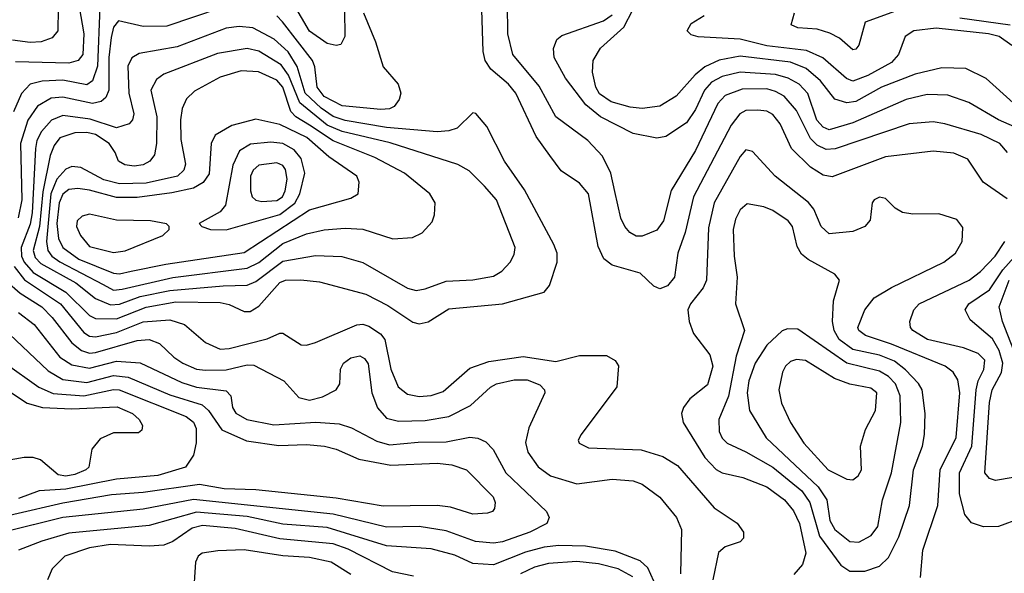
# Model space of a CAD drawing. Extents: x 997028 to 1115134, y 536408 to 618974.
# Tile 362 of 473: x 1050839 to 1054155, y 589617 to 591482. Entities that reach past the tile are written whole.
import ezdxf

# ---------------------------------------------------------------- set-up
doc = ezdxf.new("R2010")
doc.units = 0

msp = doc.modelspace()

# ---------------------------------------------------------------- linework, layer by layer
at = {"layer": '0CON10XD'}
for points in [[(1051932.7, 591515), (1051934.3, 591425.7), (1051921.1, 591398.9), (1051905, 591394.7), (1051875, 591401.4), (1051815, 591443.6), (1051735, 591583.1)], [(1051109.5, 591525), (1051101.1, 591325), (1051085, 591276.5), (1051065, 591262.8), (1050985, 591277.8), (1050914.6, 591275.4), (1050875, 591264.8), (1050845, 591233.9), (1050818.1, 591171.9)], [(1051039.2, 591525), (1051055.5, 591434.5), (1051052.5, 591365), (1051035.8, 591344.2), (1051005, 591336), (1050825, 591340.2)], [(1051515, 591520.7), (1051335, 591460.4), (1051255, 591459), (1051172.2, 591477.8), (1051155, 591456.4), (1051147.5, 591422.5), (1051139.8, 591355), (1051139.3, 591245), (1051130, 591220), (1051113.3, 591206.7), (1051085, 591199.4), (1050985, 591221.4), (1050945, 591217.6), (1050899.1, 591190.9), (1050866.9, 591143.1), (1050842, 591065), (1050846.8, 590875), (1050834.1, 590815)], [(1054165.5, 591035), (1054139.6, 591065), (1054076.7, 591095), (1053955, 591131), (1053915, 591138.2), (1053835, 591131.2), (1053585, 591046.8), (1053555, 591044.4), (1053525, 591059.8), (1053502.3, 591082.3), (1053455, 591176.4), (1053414.1, 591224.1), (1053385, 591240.7), (1053355, 591249), (1053272.3, 591247.7), (1053215, 591227.1), (1053190.1, 591199.9), (1053115, 591041.2), (1053033.5, 590906.5), (1053007.4, 590805), (1052985, 590772.9), (1052935, 590752.5), (1052915, 590753.2), (1052894.5, 590765), (1052876.9, 590785), (1052863.4, 590813.4), (1052843.3, 590903.3), (1052830.4, 590965), (1052802.4, 591022.4), (1052752.7, 591075), (1052644.7, 591155), (1052588.2, 591258.2), (1052500, 591365), (1052482.9, 591435), (1052481.6, 591535)], [(1053825.3, 591524.7), (1053686.7, 591473.3), (1053665, 591396.7), (1053655, 591382.5), (1053645, 591380.8), (1053600.4, 591420.4), (1053567.1, 591437.1), (1053525, 591450.6), (1053460, 591455), (1053437.5, 591465), (1053448, 591505)], [(1050968.5, 591518.5), (1050967.6, 591445), (1050949, 591421), (1050912.1, 591407.9), (1050875, 591405.2), (1050815, 591412.6)], [(1051997.7, 591505), (1052037.5, 591407.5), (1052063.6, 591323.6), (1052113.8, 591265), (1052123.1, 591235), (1052117, 591213), (1052099.9, 591190.1), (1052085, 591181.8), (1052055, 591179.5), (1051925, 591192.2), (1051865, 591223.3), (1051841.2, 591255), (1051833.5, 591323.5), (1051825.2, 591345), (1051724.9, 591474.9), (1051704.9, 591494.9)], [(1054165, 590878.5), (1054084.3, 590934.3), (1054031.9, 591011.9), (1053985, 591031.9), (1053915, 591038.8), (1053755, 591020.2), (1053575, 590953.2), (1053545, 590958.8), (1053502.8, 590985), (1053438.6, 591048.6), (1053400.7, 591130.7), (1053375, 591163.1), (1053355, 591173.5), (1053325, 591177.5), (1053285, 591175.6), (1053264.6, 591165.4), (1053235, 591127.1), (1053108.3, 590885), (1053080, 590765), (1053055.3, 590695), (1053044.1, 590615), (1053020.4, 590585), (1052995, 590575.9), (1052974.4, 590584.4), (1052928.4, 590628.4), (1052835, 590654.7), (1052806.5, 590676.5), (1052787.8, 590717.8), (1052754.3, 590895), (1052725, 590931.3), (1052663, 590973), (1052624.6, 591025), (1052578.3, 591088.3), (1052510.5, 591235), (1052485.3, 591265), (1052426.3, 591315), (1052406.9, 591345), (1052400.2, 591375), (1052395.9, 591515)], [(1054253.2, 591093.2), (1054134.9, 591144.9), (1054035, 591203.1), (1053965, 591228.1), (1053895, 591229.8), (1053825, 591213.6), (1053645.3, 591134.7), (1053565, 591111.4), (1053545, 591119.7), (1053524.1, 591144.1), (1053493.7, 591233.7), (1053464.7, 591265), (1053427.5, 591285), (1053385, 591297.6), (1053265, 591305.1), (1053205, 591290.6), (1053168.9, 591271.1), (1053145.1, 591244.9), (1053115, 591180), (1053085, 591134.7), (1053015, 591088.4), (1052985, 591082.7), (1052905, 591099), (1052795, 591154.3), (1052745.8, 591195.8), (1052677.5, 591285), (1052639.2, 591355), (1052637.5, 591385), (1052648.6, 591415), (1052665, 591428.5), (1052805, 591477.7), (1052835, 591498)], [(1054185, 591201.6), (1054094.4, 591284.4), (1054025, 591317.1), (1053945, 591319.8), (1053855, 591298.5), (1053741.8, 591255), (1053655, 591206.6), (1053625, 591201.5), (1053584.1, 591214.1), (1053536.2, 591276.2), (1053487.4, 591317.4), (1053435, 591338.5), (1053265, 591359.3), (1053195, 591345.5), (1053146.7, 591323.3), (1053113.5, 591296.5), (1053049.6, 591225), (1052995, 591190.7), (1052935, 591183), (1052895, 591187.4), (1052831.5, 591205), (1052792, 591232), (1052780, 591255), (1052768.4, 591305), (1052770.5, 591345), (1052795, 591386.6), (1052873.6, 591456.4), (1052904.2, 591515)], [(1054180.4, 591395), (1054137.8, 591425), (1054102, 591435), (1053925, 591454), (1053850.8, 591445), (1053820.7, 591425), (1053798.8, 591365), (1053775, 591337.4), (1053695, 591293.6), (1053645, 591275.5), (1053623.3, 591283.4), (1053543.4, 591353.4), (1053488.4, 591378.4), (1053355, 591393.5), (1053265, 591416.2), (1053124.6, 591424.6), (1053100.9, 591430.9), (1053086.7, 591445), (1053100.3, 591469.7), (1053144.1, 591495.9)], [(1054175, 591463.4), (1054005, 591487.1)], [(1052185, 590457.7), (1052215, 590464.5), (1052285, 590507.7), (1052465, 590525.3), (1052605, 590563.8), (1052623.1, 590586.9), (1052648.9, 590665), (1052649.5, 590695), (1052637.9, 590725), (1052539.1, 590909.1), (1052471.8, 591005), (1052412, 591122), (1052375, 591166), (1052365, 591168.8), (1052313, 591117), (1052285, 591107.3), (1052245, 591104.4), (1052075, 591119.1), (1051935, 591142.5), (1051895, 591156.2), (1051855, 591183.5), (1051800.8, 591235), (1051774.1, 591324.1), (1051743.3, 591373.3), (1051696.3, 591416.3), (1051625, 591454.4), (1051578.6, 591458.6), (1051535, 591453.3), (1051369.5, 591390.5), (1051242, 591368), (1051216.9, 591353.1), (1051203.3, 591325), (1051207.3, 591235), (1051223.6, 591165), (1051219.8, 591145), (1051208.5, 591131.5), (1051165, 591118), (1051076.5, 591146.5), (1050985, 591159.4), (1050946.8, 591143.2), (1050913, 591105), (1050897.3, 591075), (1050892.3, 591047.7), (1050881.4, 590831.4), (1050875, 590793.5), (1050843.9, 590715), (1050845.9, 590685), (1050854.9, 590665), (1050885, 590630.5), (1050994.5, 590564.5), (1051074.8, 590485), (1051095, 590475.5), (1051165, 590474.2), (1051265, 590514), (1051365, 590531.1), (1051515, 590529.2), (1051545, 590522.7), (1051595, 590499.3), (1051615, 590499.3), (1051645, 590516.4), (1051715, 590596.9), (1051735, 590604.8), (1051786.1, 590606.1), (1051849.1, 590599.1), (1052005, 590557.8), (1052079.6, 590519.6), (1052163.4, 590463.4), (1052185, 590457.7)], [(1051145, 590521), (1051175, 590523.3), (1051245, 590549.3), (1051345, 590569.6), (1051525, 590585.9), (1051605, 590587.3), (1051635, 590600.2), (1051725, 590669.1), (1051835, 590687.6), (1051923.9, 590683.9), (1051995, 590663.6), (1052145, 590578), (1052175, 590569.8), (1052205, 590574.8), (1052275, 590601.6), (1052365, 590605.3), (1052435, 590617.7), (1052462.5, 590635), (1052491.2, 590665), (1052505, 590691.2), (1052507.7, 590715), (1052444.8, 590874.8), (1052405, 590921.2), (1052352.6, 590972.6), (1052315, 590994.1), (1052087, 591067), (1051925, 591105.3), (1051875, 591126.3), (1051782.5, 591202.5), (1051744.8, 591294.8), (1051720.4, 591330.4), (1051645, 591375.9), (1051605, 591384.8), (1051505, 591368.7), (1051325, 591298.6), (1051299.6, 591280.4), (1051281.1, 591245), (1051301.1, 591155), (1051300.4, 591065), (1051293.4, 591026.6), (1051278.2, 591005), (1051255, 590992.6), (1051225, 590988.6), (1051193.6, 590993.6), (1051172.2, 591005), (1051161.1, 591035), (1051140.2, 591065), (1051095, 591094.9), (1051065, 591101.7), (1051025, 591100.9), (1050975, 591083.8), (1050955, 591058.7), (1050942.2, 591025), (1050917.7, 590902.3), (1050905.8, 590785), (1050884.7, 590705), (1050891.3, 590681.3), (1050910.6, 590660.6), (1051028.8, 590595), (1051095, 590542.7), (1051145, 590521)], [(1051155, 590571.4), (1051185, 590573.9), (1051355, 590613.1), (1051605, 590645.4), (1051645, 590664.6), (1051725, 590727.6), (1051805, 590760.6), (1051865, 590774.3), (1051935, 590780.2), (1051995, 590776.9), (1052096, 590744), (1052162.1, 590747.9), (1052195, 590763.8), (1052228.8, 590801.2), (1052235.9, 590824.1), (1052238.1, 590865), (1052220, 590895), (1052135, 590965.3), (1052035, 591018.1), (1051895, 591073.6), (1051815, 591126.4), (1051769.4, 591155), (1051752.5, 591172.5), (1051725, 591254.3), (1051705, 591278.6), (1051643.8, 591306.2), (1051585, 591309.4), (1051515, 591289), (1051428.3, 591241.7), (1051401.5, 591215), (1051387, 591183), (1051380.5, 591145), (1051382, 591078), (1051397.6, 590995), (1051392.6, 590975), (1051370.7, 590955), (1051265, 590931.6), (1051175, 590929.1), (1051123, 590943), (1051045, 590984), (1051015, 590987.3), (1050995, 590978.6), (1050965, 590944.8), (1050944.8, 590895), (1050930, 590735), (1050933.8, 590705), (1050947.9, 590685), (1050975, 590665.8), (1051120.2, 590590.2), (1051155, 590571.4)], [(1051175, 590625.8), (1051215, 590634.6), (1051331.7, 590658.3), (1051595, 590697.2), (1051815, 590841.5), (1051955, 590881.2), (1051979.2, 590895), (1051983.1, 590935), (1051974.4, 590955), (1051880.2, 591020.2), (1051806.4, 591085), (1051715, 591129.4), (1051635, 591147.4), (1051553.9, 591126.1), (1051497.2, 591092.8), (1051483.7, 591065), (1051477.5, 590962.5), (1051456.8, 590933.2), (1051425.1, 590914.9), (1051351.7, 590898.3), (1051235, 590882.8), (1051165, 590883.1), (1051075, 590908), (1051035, 590913), (1051005, 590909.7), (1050985, 590894.3), (1050972.7, 590865), (1050964.4, 590795), (1050970.6, 590745), (1050985.2, 590715), (1051038.4, 590675), (1051155, 590627.6), (1051175, 590625.8)], [(1051535, 590774.6), (1051715, 590826.1), (1051766, 590864), (1051783.2, 590895), (1051799.2, 590965), (1051786.8, 591015), (1051763.3, 591043.3), (1051725, 591065.2), (1051685, 591069.8), (1051617.1, 591062.9), (1051579.7, 591040.3), (1051557.6, 590992.4), (1051532.8, 590857.2), (1051514.7, 590835.3), (1051443.3, 590795), (1051452.5, 590785), (1051482.5, 590775), (1051535, 590774.6)], [(1053872.6, 589602.6), (1053881, 589695), (1053930.8, 589845), (1053939.1, 589965), (1053992.4, 590075), (1054004.8, 590225), (1053998.4, 590268.4), (1053983.3, 590295), (1053955.7, 590315), (1053775, 590388.8), (1053687.9, 590417.9), (1053665.4, 590435), (1053662, 590445), (1053685.3, 590505), (1053716.9, 590545), (1053775, 590579.7), (1053951.1, 590665), (1053990.5, 590695), (1054013.3, 590735), (1054015, 590782.5), (1053995, 590808.9), (1053935, 590828.5), (1053846.7, 590826.7), (1053812.5, 590832.5), (1053787.5, 590847.5), (1053755, 590880), (1053735, 590884.2), (1053716.2, 590875), (1053710, 590865), (1053703.4, 590806.6), (1053685.8, 590785), (1053645, 590768.7), (1053565, 590760.6), (1053538.4, 590785), (1053513.2, 590843.2), (1053496, 590866), (1053383.8, 590955), (1053307.6, 591037.6), (1053285, 591043.6), (1053265, 591020.9), (1053177.6, 590865), (1053159.2, 590780.8), (1053152.5, 590605), (1053141, 590579), (1053097.9, 590525), (1053089.6, 590505), (1053093.5, 590465), (1053108.5, 590425)], [(1051655, 590869.4), (1051705, 590872.7), (1051724.8, 590885), (1051733.5, 590905), (1051740.6, 590945), (1051735, 590977.5), (1051725, 590991), (1051705, 591000.2), (1051645, 590991.8), (1051625.3, 590975), (1051616.6, 590955), (1051616.8, 590905), (1051622.8, 590885), (1051634.6, 590874.6), (1051655, 590869.4)], [(1053685, 589624.1), (1053735, 589641.5), (1053765, 589670.5), (1053800.2, 589739.8), (1053835.8, 589845), (1053849.1, 589965), (1053879, 590045), (1053885.7, 590085), (1053888.7, 590155), (1053878.3, 590235), (1053866, 590256), (1053822.3, 590302.3), (1053785, 590331.3), (1053735, 590352.4), (1053645, 590370.9), (1053599.3, 590405), (1053581.6, 590435), (1053576.8, 590465), (1053580.3, 590535), (1053600, 590605), (1053584.2, 590625), (1053495, 590673.8), (1053472.3, 590692.3), (1053457.7, 590717.7), (1053441.6, 590785), (1053427.5, 590805), (1053375, 590839.7), (1053345, 590852), (1053288.6, 590861.4), (1053265, 590841.8), (1053249.4, 590810.6), (1053242.3, 590775), (1053245.2, 590685), (1053255.8, 590615), (1053249.3, 590525), (1053280, 590435), (1053251.6, 590348.4), (1053226, 590214), (1053193.5, 590135), (1053195.3, 590095), (1053205, 590072.2), (1053221.9, 590055), (1053285, 590026.6), (1053375, 589974.4), (1053473, 589895), (1053499.9, 589855), (1053532.1, 589742.1), (1053604.8, 589644.8), (1053635, 589624.1), (1053685, 589624.1)], [(1051155, 590697.6), (1051195, 590702.9), (1051321.2, 590755), (1051343.3, 590775), (1051343.3, 590785), (1051334.1, 590794.1), (1051280, 590805), (1051165, 590806.2), (1051075, 590826.8), (1051050.2, 590819.8), (1051032.5, 590805), (1051031.2, 590785), (1051044.7, 590755), (1051075, 590717.5), (1051155, 590697.6)], [(1054207.9, 589802.1), (1054135, 589774.4), (1054085, 589773.1), (1054045, 589787.1), (1054022.1, 589815), (1054004.4, 589885), (1054004.1, 589955), (1054045.8, 590045), (1054060, 590235), (1054066.9, 590265), (1054086.1, 590303.9), (1054089.3, 590335), (1054067.4, 590357.4), (1054017.1, 590377.1), (1053896.5, 590405), (1053847.3, 590435), (1053839.1, 590445), (1053836.4, 590465), (1053850.4, 590505), (1053868.8, 590525), (1054036.8, 590605), (1054075, 590633.2), (1054123.9, 590685), (1054156.7, 590735)], [(1054185, 589940), (1054125, 589929.1), (1054105, 589936.8), (1054089.7, 589955), (1054105, 590192), (1054114.1, 590235), (1054146, 590294), (1054150.2, 590325), (1054138.1, 590368.1), (1054115, 590407.4), (1054040.4, 590470.4), (1054022.7, 590505), (1054035.5, 590525), (1054105, 590572.2), (1054150.1, 590639.9), (1054206.8, 590703.2)], [(1050820.9, 590650.9), (1050855.2, 590605.2), (1050976.8, 590525), (1051055, 590427.9), (1051075, 590416.1), (1051095, 590414), (1051165, 590427.7), (1051255, 590463.9), (1051345, 590470.4), (1051394.8, 590454.8), (1051464.8, 590394.8), (1051515, 590372), (1051545, 590374.1), (1051673.3, 590406.8), (1051715, 590425.7), (1051725, 590425.8), (1051786.8, 590386.8), (1051805, 590385.4), (1051835.2, 590394.8), (1051975, 590453.9), (1051995, 590456), (1052015, 590449.1), (1052053.9, 590423.9), (1052069.3, 590405), (1052088.8, 590305), (1052113.9, 590245), (1052145, 590220.7), (1052185, 590212.7), (1052225, 590215.7), (1052265, 590229.5), (1052355, 590307.8), (1052419, 590331), (1052535, 590347.8), (1052645, 590330.3), (1052725, 590350.4), (1052815, 590350.8), (1052844.2, 590334.2), (1052855.7, 590315.7), (1052850.6, 590245), (1052730, 590085), (1052720, 590065), (1052723.3, 590055), (1052755, 590039.4), (1052932.4, 590032.4), (1053005, 590010.3), (1053055, 589980), (1053177.9, 589837.9), (1053255.5, 589785.5), (1053276.2, 589755), (1053276.2, 589735), (1053265, 589722.5), (1053215, 589706), (1053192.6, 589687.4), (1053173.4, 589595)], [(1050795, 590601.6), (1050840.5, 590560.5), (1050914.4, 590515), (1050949.3, 590479.3), (1051015, 590393.5), (1051047.6, 590367.6), (1051075, 590359.1), (1051095, 590360.6), (1051235, 590401.8), (1051275, 590404.8), (1051310.7, 590390.7), (1051358.9, 590345), (1051389.2, 590325), (1051435, 590305.2), (1051465, 590301.7), (1051535, 590302.3), (1051605, 590319.3), (1051628.3, 590318.3), (1051729.3, 590265), (1051778.9, 590208.9), (1051815, 590200.2), (1051859, 590211), (1051905.5, 590235), (1051917.3, 590255), (1051920, 590305), (1051929.6, 590325), (1051955, 590343.4), (1051985, 590349.2), (1052001, 590341), (1052012.4, 590322.4), (1052025.2, 590225), (1052044.2, 590174.2), (1052075, 590139.2), (1052115, 590129.8), (1052205, 590131.9), (1052284.8, 590145.2), (1052357.8, 590182.2), (1052425, 590243.6), (1052445, 590254.8), (1052505, 590269.3), (1052548.4, 590268.4), (1052591.4, 590251.4), (1052607.1, 590235), (1052607.9, 590225), (1052553.4, 590106.6), (1052542.2, 590057.8), (1052550, 590025), (1052585, 589975.4), (1052627.3, 589945), (1052715, 589917.9), (1052835, 589933.8), (1052905, 589928.4), (1052935, 589916.8), (1052995, 589873.6), (1053050.8, 589805), (1053068.5, 589765), (1053064.8, 589615)], [(1054195, 590346.9), (1054149.4, 590465), (1054137.5, 590515), (1054170.8, 590605)], [(1050835, 590495.7), (1050888.1, 590455), (1050975.1, 590345.1), (1051015, 590319.2), (1051075, 590308.2), (1051165, 590332), (1051245, 590325.6), (1051385, 590260), (1051435, 590244.3), (1051535, 590231.2), (1051550.5, 590215), (1051556.2, 590175), (1051567, 590157), (1051604.8, 590134.8), (1051695, 590117.5), (1051836.7, 590126.7), (1051915, 590121), (1051956.6, 590106.6), (1052041.6, 590061.6), (1052085, 590049.5), (1052180.9, 590059.1), (1052275, 590060.2), (1052355.3, 590075.3), (1052382.3, 590072.3), (1052409.6, 590059.6), (1052433.8, 590033.8), (1052476.5, 589955), (1052613.3, 589825), (1052622.2, 589805), (1052614.4, 589785), (1052557.8, 589755), (1052465, 589723.2), (1052435, 589718.6), (1052374.6, 589724.6), (1052275, 589760.4), (1052184.8, 589774.8), (1052075, 589772.3), (1051895, 589816.6), (1051425, 589865.8), (1051255, 589833.4), (1050984.8, 589804.8), (1050785.5, 589755)], [(1053665, 589722), (1053706.1, 589743.9), (1053729.2, 589775), (1053744.7, 589865), (1053774.8, 589955), (1053806.7, 590125), (1053804.2, 590215), (1053788.3, 590255), (1053765, 590280), (1053735, 590297.7), (1053625, 590325.4), (1053459.2, 590439.2), (1053425, 590440.9), (1053406.5, 590433.5), (1053355, 590386), (1053316, 590325), (1053294.4, 590265), (1053289, 590225), (1053297.5, 590165), (1053352.9, 590072.9), (1053528.3, 589908.3), (1053557.6, 589865), (1053568, 589795), (1053584.3, 589765), (1053635, 589724), (1053665, 589722)], [(1050805, 590422.3), (1050935, 590298.7), (1050985, 590270), (1051065, 590259.3), (1051155, 590283.7), (1051205, 590277.9), (1051345, 590218.4), (1051453.8, 590185), (1051475.3, 590165.3), (1051520.3, 590100.3), (1051603.4, 590063.4), (1051712.2, 590047.8), (1051805, 590051), (1051865.6, 590045.6), (1051905, 590035.2), (1051981.9, 590001.9), (1052088.8, 589981.2), (1052245, 589988.4), (1052295, 589982.2), (1052344.3, 589965), (1052433.6, 589875), (1052440, 589855), (1052438.1, 589835), (1052431.2, 589825), (1052415, 589820), (1052365, 589816.1), (1052289.9, 589839.9), (1052245, 589845.2), (1052063.1, 589843.1), (1051905, 589870.3), (1051635, 589898.3), (1051528.1, 589901.9), (1051445, 589915.9), (1051255, 589889), (1051148.3, 589881.7), (1050985, 589852.8), (1050653.1, 589776.9)], [(1053108.5, 590425), (1053163, 590353), (1053173.2, 590315), (1053155, 590251.4), (1053096.5, 590205), (1053074.2, 590175.8), (1053067.7, 590155), (1053073.8, 590125), (1053146.7, 590006.7), (1053185, 589966.9), (1053205, 589955.8), (1053275, 589939.8), (1053355, 589908.4), (1053415.3, 589865), (1053445, 589826.9), (1053464.8, 589785), (1053486.2, 589685), (1053475, 589646.9), (1053446.6, 589613.4)], [(1053645, 589931.5), (1053663.3, 589945), (1053673.6, 589965), (1053671.1, 590045), (1053688.1, 590101.9), (1053720.9, 590165), (1053725.9, 590225), (1053705, 590241.2), (1053635, 590253.9), (1053583, 590273), (1053485, 590333.5), (1053455, 590336.9), (1053435, 590330), (1053418.2, 590315), (1053407.9, 590295), (1053395.4, 590235), (1053405, 590190), (1053434.8, 590124.8), (1053479.6, 590055), (1053561.5, 589965), (1053625, 589934.5), (1053645, 589931.5)], [(1050790.5, 590325), (1050904.4, 590244.4), (1050952.2, 590222.2), (1051055, 590214.7), (1051155, 590236.2), (1051174.9, 590234.9), (1051400.5, 590145), (1051425, 590126.2), (1051433.9, 590105), (1051433.7, 590056.3), (1051424.4, 590015), (1051398.1, 589975), (1051305, 589946.4), (1051165, 589934.6), (1050995, 589900.7), (1050904.7, 589895.3), (1050835, 589869.4)], [(1050805, 590229.5), (1050865, 590189.8), (1050915.7, 590175.7), (1051015, 590171.3), (1051167.4, 590177.4), (1051218.8, 590155), (1051241.5, 590135), (1051253.1, 590115), (1051250.6, 590099.4), (1051240, 590090), (1051155, 590090.2), (1051110.1, 590069.9), (1051082.9, 590035), (1051072.3, 589975), (1051062.1, 589965), (1051025, 589949.7), (1050995, 589944.4), (1050968.6, 589948.6), (1050909.8, 589999.8), (1050885, 590007.3), (1050855, 590007.3), (1050715, 589982.5)], [(1052985, 589567.8), (1052954.9, 589634.9), (1052928.7, 589658.7), (1052845, 589691.1), (1052745, 589708.2), (1052655, 589710.8), (1052605, 589704.8), (1052542.3, 589687.7), (1052435, 589646), (1052365, 589649.6), (1052305, 589677.8), (1052225, 589699.3), (1052075, 589710), (1051875, 589771.5), (1051725, 589782.9), (1051605, 589807.8), (1051435, 589823.4), (1051275, 589778), (1051005, 589752.3), (1050914.3, 589725.7), (1050835.6, 589695)], [(1052165, 589606.9), (1052095, 589621.8), (1051945, 589698.3), (1051895, 589715.9), (1051715, 589732.7), (1051565, 589767.5), (1051455, 589778.1), (1051420.6, 589769.4), (1051355, 589724.2), (1051325, 589712.3), (1051275, 589707.9), (1051145, 589714), (1051075, 589702.5), (1050991.5, 589675), (1050948.3, 589631.7), (1050933.3, 589595)], [(1051955, 589612.5), (1051888.5, 589655), (1051815, 589669.7), (1051725, 589675.5), (1051595, 589695.9), (1051506.8, 589693.2), (1051454.2, 589685), (1051440.5, 589675), (1051431.8, 589655), (1051423.7, 589535)], [(1052903.8, 589605), (1052855, 589631.5), (1052788.6, 589648.6), (1052715, 589657), (1052619.6, 589650.4), (1052572.8, 589637.2), (1052525.3, 589615)]]:
    msp.add_lwpolyline(points, dxfattribs=at)

doc.saveas('drawing.dxf')
